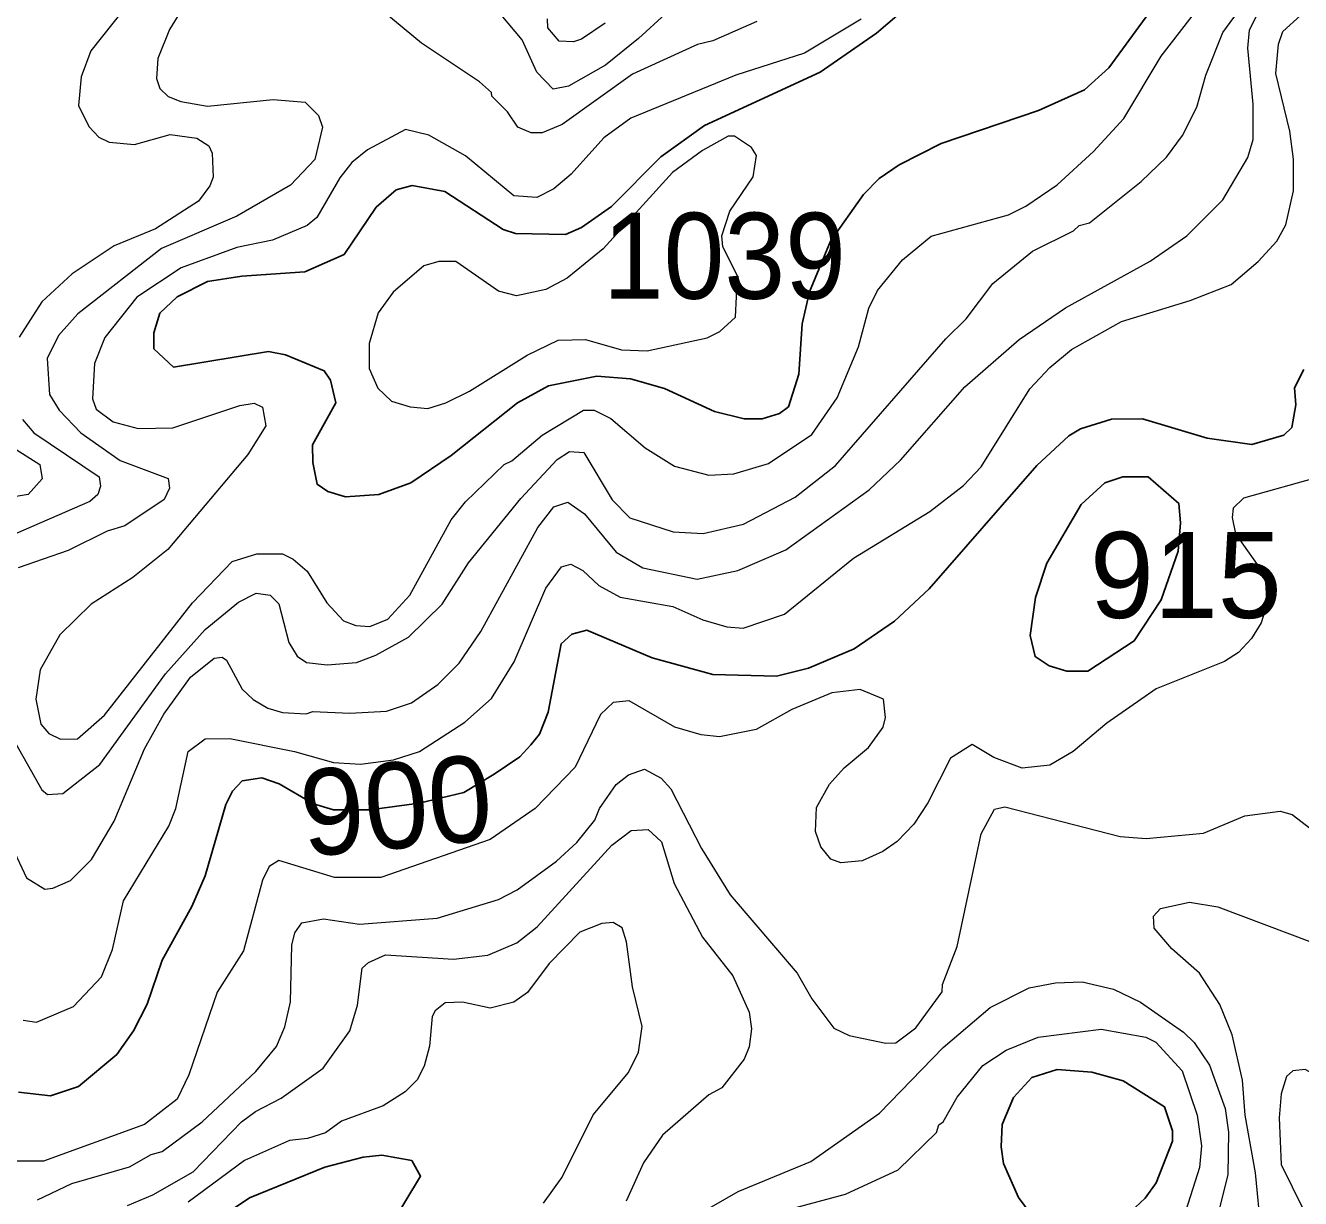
# Model space of a CAD drawing. Extents: x 673.3 to 698.5, y 6984.3 to 7012.3.
# Drawn here: x 679.883 to 681.07, y 7000.576 to 7001.667 of the extents above; entities that cross this region are included whole.
import ezdxf
from ezdxf.enums import TextEntityAlignment as Align

# ---------------------------------------------------------------- set-up
doc = ezdxf.new("R2010")
doc.units = 0
doc.header["$LTSCALE"] = 0.032
doc.layers.add('1', color=7, linetype='Continuous', lineweight=25)
doc.layers.add('2', color=7, linetype='Continuous', lineweight=13)
doc.layers.add('21', color=7, linetype='Continuous')
doc.layers.add('61', color=7, linetype='Continuous')

msp = doc.modelspace()

# ---------------------------------------------------------------- linework, layer by layer
at = {"layer": '1'}
for points in [[(680.6965, 7001.6784), (680.6753, 7001.6603), (680.6229, 7001.624), (680.5154, 7001.5743), (680.4747, 7001.5452), (680.4286, 7001.4989), (680.4008, 7001.4795), (680.3858, 7001.4731), (680.3393, 7001.474), (680.328, 7001.4776), (680.2737, 7001.5131), (680.2431, 7001.5187), (680.2285, 7001.5146), (680.2099, 7001.4985), (680.1799, 7001.4542), (680.1435, 7001.4381), (680.0848, 7001.4342), (680.0529, 7001.4292), (680.0246, 7001.4149), (680.0086, 7001.3998), (680.003, 7001.3814), (680.003, 7001.3667), (680.0212, 7001.3494), (680.1096, 7001.364), (680.1255, 7001.3611), (680.1615, 7001.3461), (680.1672, 7001.3374), (680.1723, 7001.3162), (680.1504, 7001.2773), (680.1507, 7001.2608), (680.1549, 7001.2406), (680.1647, 7001.2338), (680.1812, 7001.2289), (680.2122, 7001.2312), (680.2419, 7001.242), (680.2795, 7001.2674), (680.3414, 7001.3163), (680.3702, 7001.3322), (680.4151, 7001.3412), (680.4464, 7001.3388), (680.478, 7001.3297), (680.5245, 7001.3083), (680.5523, 7001.3014), (680.5689, 7001.3014), (680.5852, 7001.3063), (680.5933, 7001.3127), (680.6031, 7001.3431), (680.6063, 7001.3897), (680.613, 7001.4197), (680.6326, 7001.4669), (680.6631, 7001.5103), (680.6778, 7001.525), (680.6965, 7001.5378), (680.7356, 7001.5577), (680.8261, 7001.5883), (680.8689, 7001.6077), (680.8915, 7001.6281), (680.9575, 7001.7185)], [(679.9685, 7000.7101), (679.9841, 7000.732), (679.9967, 7000.757), (680.0105, 7000.7978), (680.0381, 7000.8479), (680.0507, 7000.8764), (680.07, 7000.9427), (680.0761, 7000.955), (680.0852, 7000.9648), (680.1035, 7000.9674), (680.1194, 7000.962), (680.1513, 7000.9432), (680.1702, 7000.9378), (680.2039, 7000.9378), (680.2499, 7000.9438), (680.2913, 7000.9539), (680.3197, 7000.971), (680.3433, 7000.9871), (680.3536, 7000.9982), (680.3618, 7001.008), (680.3697, 7001.0285), (680.3818, 7001.092), (680.3917, 7001.101), (680.4057, 7001.1049), (680.4666, 7001.0791), (680.523, 7001.0636), (680.5822, 7001.0619), (680.6119, 7001.0695), (680.6546, 7001.0876), (680.6921, 7001.1133), (680.7244, 7001.1433), (680.8244, 7001.2579), (680.8544, 7001.2857), (680.8651, 7001.2922), (680.8939, 7001.3012), (680.9227, 7001.3014), (680.9829, 7001.2834), (681.0246, 7001.2777), (681.0544, 7001.2864), (681.0617, 7001.2934), (681.0656, 7001.3144), (681.0642, 7001.3304), (681.0729, 7001.3475)], [(679.8769, 7000.675), (679.9068, 7000.6717), (679.9327, 7000.6803), (679.9685, 7000.7101)], [(680.0623, 7000.5569), (680.0919, 7000.5766), (680.162, 7000.6051), (680.1975, 7000.6147), (680.2151, 7000.6164), (680.2428, 7000.6116), (680.2511, 7000.597), (680.2238, 7000.5515)]]:
    msp.add_lwpolyline(points, dxfattribs=at)
for points in [[(680.8337, 7001.1671), (680.8657, 7001.2217), (680.8877, 7001.2419), (680.9045, 7001.2475), (680.9282, 7001.2476), (680.9565, 7001.2228), (680.9581, 7001.2047), (680.9559, 7001.1785), (680.9403, 7001.1331), (680.9152, 7001.0948), (680.8721, 7001.0667), (680.8523, 7001.0667), (680.8359, 7001.0716), (680.8229, 7001.0802), (680.8182, 7001.0998), (680.8232, 7001.1352)], [(680.7936, 7000.6085), (680.7913, 7000.6242), (680.7921, 7000.6449), (680.8027, 7000.6701), (680.8198, 7000.6888), (680.8434, 7000.6961), (680.8758, 7000.6936), (680.9047, 7000.6855), (680.9433, 7000.6614), (680.9508, 7000.6392), (680.9508, 7000.6294), (680.9355, 7000.5906), (680.9254, 7000.5763), (680.9019, 7000.5546), (680.8754, 7000.5489), (680.8465, 7000.5503), (680.8183, 7000.5625), (680.8073, 7000.5769)]]:
    msp.add_lwpolyline(points, close=True, dxfattribs=at)
at = {"layer": '2'}
for points in [[(680.5517, 7001.2035), (680.5996, 7001.2286), (680.6373, 7001.2581), (680.7398, 7001.376), (680.7588, 7001.3944), (680.7837, 7001.4273), (680.8206, 7001.4576), (680.8586, 7001.4763), (680.8638, 7001.4812), (680.8734, 7001.4837), (680.9217, 7001.5222), (680.9453, 7001.545), (680.9602, 7001.5652), (680.9734, 7001.5915), (680.9817, 7001.6211), (680.9975, 7001.6609), (681.055, 7001.7394)], [(680.0081, 7001.7244), (679.9441, 7001.6439), (679.9353, 7001.6197), (679.9329, 7001.5929), (679.9424, 7001.5734), (679.9517, 7001.5634), (679.9613, 7001.5588), (679.9849, 7001.5568), (680.0182, 7001.5659), (680.0428, 7001.5626), (680.0539, 7001.5555), (680.0572, 7001.5486), (680.0582, 7001.5264), (680.055, 7001.5182), (680.0443, 7001.504), (680.0043, 7001.4782), (679.966, 7001.4624), (679.9269, 7001.4363), (679.8987, 7001.4104), (679.8776, 7001.3773)], [(680.5427, 7001.2502), (680.5748, 7001.2599), (680.615, 7001.287), (680.6386, 7001.3211), (680.6585, 7001.3685), (680.6682, 7001.4045), (680.6762, 7001.4208), (680.6996, 7001.4495), (680.7261, 7001.4714), (680.7982, 7001.4912), (680.8144, 7001.4992), (680.8433, 7001.5193), (680.8773, 7001.5502), (680.9054, 7001.5809), (680.9401, 7001.639), (680.9956, 7001.7109)], [(680.5042, 7001.7015), (680.454, 7001.6553), (680.4231, 7001.6305), (680.3887, 7001.611), (680.3745, 7001.6083), (680.3591, 7001.6241), (680.3456, 7001.6541), (680.3131, 7001.6931)], [(680.0288, 7001.6822), (680.0175, 7001.6637), (680.0067, 7001.6366), (680.0054, 7001.6181), (680.0083, 7001.6089), (680.0163, 7001.6015), (680.028, 7001.5967), (680.0529, 7001.5924), (680.1139, 7001.5985), (680.1436, 7001.5961), (680.1561, 7001.5836), (680.1599, 7001.5729), (680.1527, 7001.5426), (680.1301, 7001.5189), (680.08, 7001.4901)], [(680.6609, 7001.6732), (680.6082, 7001.6418), (680.5444, 7001.6213), (680.4467, 7001.5811), (680.4217, 7001.5628), (680.3911, 7001.5291), (680.375, 7001.5153), (680.3594, 7001.5075), (680.3377, 7001.509), (680.2928, 7001.5461), (680.2589, 7001.5654), (680.2369, 7001.5708), (680.2017, 7001.5518), (680.1872, 7001.54), (680.176, 7001.5257), (680.1545, 7001.4889), (680.1455, 7001.4813), (680.1134, 7001.4676), (680.0802, 7001.4608), (680.0283, 7001.4421), (679.9871, 7001.4148), (679.9572, 7001.377), (679.9476, 7001.3529), (679.9459, 7001.3201), (679.9491, 7001.3104), (679.9649, 7001.2987), (679.9884, 7001.2924), (680.0207, 7001.293), (680.0828, 7001.3138), (680.0962, 7001.316), (680.1039, 7001.3122), (680.1071, 7001.2948), (680.0902, 7001.2682), (680.016, 7001.18), (679.9833, 7001.154), (679.9447, 7001.1291), (679.9153, 7001.1006), (679.8972, 7001.0678), (679.893, 7001.0406), (679.8978, 7001.0175), (679.9053, 7001.0088), (679.916, 7001.0035), (679.9318, 7001.0037), (679.9571, 7001.0258), (680.0389, 7001.1303), (680.0759, 7001.1686)], [(680.5641, 7001.671), (680.523, 7001.653), (680.5086, 7001.6498), (680.4483, 7001.6221), (680.3827, 7001.5754), (680.3643, 7001.5677), (680.354, 7001.5676), (680.3415, 7001.5727), (680.3319, 7001.5871), (680.3175, 7001.6018), (680.3171, 7001.605), (680.3058, 7001.615), (680.2518, 7001.6511), (680.2179, 7001.6792)], [(680.4227, 7001.6697), (680.4009, 7001.6547), (680.3933, 7001.6523), (680.3801, 7001.6527), (680.3695, 7001.6653), (680.3692, 7001.6736)], [(680.5462, 7001.1603), (680.5908, 7001.1796), (680.6684, 7001.2355), (680.6975, 7001.263), (680.7576, 7001.3312), (680.8081, 7001.3752), (680.8513, 7001.4046), (680.9299, 7001.448), (680.964, 7001.4716), (680.9977, 7001.5053), (681.0207, 7001.5446), (681.0257, 7001.5612), (681.0257, 7001.5942), (681.0209, 7001.6464), (681.0223, 7001.6631), (681.0308, 7001.6802)], [(680.7248, 7001.2152), (680.7562, 7001.2393), (680.7727, 7001.2569), (680.8181, 7001.3293), (680.8366, 7001.3491), (680.8568, 7001.3661), (680.9033, 7001.392), (680.9672, 7001.4115), (681.0052, 7001.4265), (681.0306, 7001.4478), (681.0479, 7001.4669), (681.0561, 7001.4821), (681.0633, 7001.5137), (681.0632, 7001.5431), (681.0599, 7001.5692), (681.047, 7001.6227), (681.0494, 7001.6499), (681.0533, 7001.6617), (681.0697, 7001.6767)], [(680.08, 7001.4901), (680.01, 7001.4599), (679.932, 7001.3991), (679.9143, 7001.3789), (679.9036, 7001.3575), (679.9058, 7001.324), (679.9148, 7001.3094), (679.9349, 7001.2883), (679.9714, 7001.2626), (680.0163, 7001.2461), (680.0174, 7001.237), (680.0125, 7001.2265), (679.9758, 7001.2018), (679.9595, 7001.1969), (679.9233, 7001.1789), (679.8767, 7001.1628)], [(680.0759, 7001.1686), (680.0988, 7001.1759), (680.1225, 7001.1758), (680.1324, 7001.1709), (680.1454, 7001.1596), (680.1639, 7001.1303), (680.1794, 7001.1136), (680.1908, 7001.1091), (680.2039, 7001.1082), (680.2207, 7001.115), (680.241, 7001.1373), (680.2796, 7001.2074), (680.293, 7001.2241), (680.3287, 7001.2589), (680.336, 7001.2623), (680.3642, 7001.2862), (680.4027, 7001.3094), (680.4125, 7001.3094), (680.428, 7001.3018), (680.4601, 7001.2745), (680.4874, 7001.2573), (680.5194, 7001.2492), (680.5427, 7001.2502)], [(679.8808, 7001.3009), (679.8911, 7001.2884), (679.9521, 7001.2476), (679.9532, 7001.2387), (679.9509, 7001.231), (679.9432, 7001.2246), (679.8675, 7001.1916)], [(679.8621, 7001.281), (679.8968, 7001.259), (679.8991, 7001.2456), (679.8859, 7001.2311), (679.8728, 7001.2288)], [(679.8632, 7001.0189), (679.8985, 7000.9562), (679.9039, 7000.952), (679.9181, 7000.9528), (679.9527, 7000.9799), (680.0138, 7001.0641), (680.0506, 7001.1055), (680.0817, 7001.1309), (680.098, 7001.1392), (680.1112, 7001.1375), (680.1193, 7001.1294), (680.1285, 7001.0934), (680.1363, 7001.0808), (680.145, 7001.0747), (680.1643, 7001.0725), (680.1913, 7001.0749), (680.2095, 7001.0816), (680.2397, 7001.0983), (680.2712, 7001.1289), (680.2956, 7001.1674), (680.3443, 7001.2274), (680.3781, 7001.2636), (680.3897, 7001.271), (680.4029, 7001.27), (680.4293, 7001.226), (680.4459, 7001.2093), (680.4861, 7001.1962), (680.5141, 7001.1947), (680.5517, 7001.2035)], [(681.0879, 7001.2474), (681.0169, 7001.2278), (681.0073, 7001.2184), (681.0063, 7001.2096), (681.0093, 7001.1944), (681.0371, 7001.1554), (681.0385, 7001.1285), (681.0331, 7001.1118), (681.0243, 7001.0972), (681.0121, 7001.084), (680.9992, 7001.0756), (680.9357, 7001.0503), (680.8897, 7001.0184), (680.8583, 7000.9921), (680.8367, 7000.9791), (680.811, 7000.9764), (680.7844, 7000.9865)], [(680.1089, 7001.0324), (680.1226, 7001.0284), (680.1445, 7001.0269), (680.1507, 7001.0293), (680.1853, 7001.0277), (680.2193, 7001.0296), (680.2425, 7001.0372), (680.2672, 7001.0542), (680.2871, 7001.074), (680.3071, 7001.1036), (680.3601, 7001.2004), (680.375, 7001.2196), (680.3881, 7001.2239), (680.4037, 7001.2131), (680.433, 7001.1774), (680.4579, 7001.1629), (680.5084, 7001.1523), (680.5462, 7001.1603)], [(679.8813, 7000.7421), (679.8937, 7000.7403), (679.9282, 7000.7548), (679.9543, 7000.7823), (679.9644, 7000.8077), (679.9746, 7000.8531), (680.0167, 7000.9226), (680.0232, 7000.939), (680.0349, 7000.9919), (680.0505, 7001.0039), (680.0735, 7001.0041), (680.1337, 7000.9919), (680.1702, 7000.9816), (680.1953, 7000.9802), (680.2259, 7000.9842), (680.2501, 7000.992), (680.2924, 7001.0192), (680.3171, 7001.0413), (680.3382, 7001.0753), (680.3676, 7001.1439), (680.3822, 7001.1638), (680.3908, 7001.1664), (680.4019, 7001.1604), (680.4169, 7001.1464), (680.4367, 7001.1355), (680.4858, 7001.1269), (680.5138, 7001.1144), (680.5361, 7001.1079), (680.5513, 7001.1067), (680.5897, 7001.1196), (680.6539, 7001.1719), (680.7248, 7001.2152)], [(679.871, 7000.9031), (679.8843, 7000.8744), (679.9015, 7000.864), (679.9089, 7000.8647), (679.9253, 7000.8719), (679.9448, 7000.8914), (679.9661, 7000.9273), (679.9941, 7000.9945), (680.0122, 7001.0266), (680.0371, 7001.061), (680.0589, 7001.0788), (680.0663, 7001.0796), (680.0705, 7001.077), (680.085, 7001.0499), (680.0953, 7001.0402), (680.1089, 7001.0324)], [(680.6234, 7000.9033), (680.6186, 7000.9175), (680.6196, 7000.9398), (680.6317, 7000.9616), (680.6453, 7000.9769), (680.668, 7000.9956), (680.6816, 7001.0146), (680.6838, 7001.0236), (680.6818, 7001.0406), (680.6601, 7001.0496), (680.6338, 7001.0466), (680.5966, 7001.0309), (680.5632, 7001.0123), (680.5292, 7001.0057), (680.5123, 7001.0075), (680.4877, 7001.0146), (680.4451, 7001.039), (680.4303, 7001.0376), (680.4184, 7001.0264), (680.395, 7000.9773), (680.3576, 7000.939), (680.3159, 7000.9101), (680.2141, 7000.8746), (680.1709, 7000.8746), (680.1192, 7000.8907), (680.1103, 7000.885), (680.1039, 7000.8724), (680.0864, 7000.8065), (680.0617, 7000.7681), (680.0354, 7000.6913), (680.0246, 7000.6684), (679.9942, 7000.645), (679.9002, 7000.6107), (679.8698, 7000.6107)], [(680.7844, 7000.9865), (680.7643, 7000.9984), (680.7443, 7000.9857), (680.723, 7000.9443), (680.7099, 7000.9245), (680.6945, 7000.9081), (680.6811, 7000.8988), (680.662, 7000.8901), (680.642, 7000.8884), (680.6329, 7000.8919), (680.6234, 7000.9033)], [(679.8945, 7000.5749), (679.9265, 7000.5899), (679.9803, 7000.6055), (680.0004, 7000.6171), (680.0105, 7000.6198), (680.0479, 7000.6475), (680.0977, 7000.6941), (680.1169, 7000.7175), (680.1247, 7000.7359), (680.13, 7000.7592), (680.1312, 7000.8119), (680.1342, 7000.8234), (680.1407, 7000.8326), (680.1607, 7000.8363), (680.1941, 7000.8314), (680.2666, 7000.8369), (680.3235, 7000.8544), (680.3411, 7000.8633), (680.3776, 7000.89), (680.3964, 7000.9074), (680.4131, 7000.9282), (680.4175, 7000.9389), (680.4332, 7000.9612), (680.4447, 7000.9704), (680.4594, 7000.9754), (680.475, 7000.9673), (680.4838, 7000.9572), (680.5126, 7000.9017), (680.5391, 7000.8586), (680.6016, 7000.7856), (680.6151, 7000.762), (680.6355, 7000.7347), (680.65, 7000.7278), (680.6839, 7000.7207), (680.6933, 7000.721), (680.7118, 7000.7348), (680.7363, 7000.7683), (680.7367, 7000.7752), (680.7505, 7000.8105), (680.7728, 7000.9154), (680.7852, 7000.9384), (680.7947, 7000.9404), (680.9022, 7000.913), (680.9262, 7000.9111), (680.9796, 7000.9161), (681.0182, 7000.9322), (681.051, 7000.9364), (681.0622, 7000.9332), (681.0794, 7000.9201)], [(679.9785, 7000.5696), (680.0019, 7000.5796), (680.0395, 7000.6009), (680.0845, 7000.6475), (680.0974, 7000.6571), (680.1213, 7000.6695), (680.1604, 7000.6974), (680.1853, 7000.732), (680.1925, 7000.7559), (680.1968, 7000.7905), (680.2027, 7000.7957), (680.2185, 7000.8027), (680.2816, 7000.7989), (680.3138, 7000.8026), (680.3406, 7000.8141), (680.3595, 7000.8289), (680.4291, 7000.9047), (680.447, 7000.9185), (680.4628, 7000.9193), (680.4752, 7000.9078), (680.4871, 7000.8691), (680.5133, 7000.8192), (680.5416, 7000.7831), (680.5567, 7000.7496), (680.5591, 7000.7339), (680.5567, 7000.7171)], [(681.0331, 7000.5453), (681.0281, 7000.6001), (681.0185, 7000.6536), (681.016, 7000.6862), (681.0063, 7000.7285), (680.9947, 7000.7567), (680.976, 7000.7856), (680.9501, 7000.8084), (680.9338, 7000.8277), (680.9331, 7000.8387), (680.9395, 7000.8459), (680.9666, 7000.8517), (680.993, 7000.8475), (681.0811, 7000.8144)], [(680.4444, 7000.6932), (680.4539, 7000.7122), (680.4573, 7000.7361), (680.4483, 7000.773), (680.4427, 7000.8149), (680.4387, 7000.8279), (680.4303, 7000.8329), (680.4198, 7000.8319), (680.3994, 7000.8238), (680.3708, 7000.7947), (680.3507, 7000.7679), (680.3378, 7000.7586), (680.3158, 7000.7532), (680.2902, 7000.7589), (680.2741, 7000.758), (680.2645, 7000.7507), (680.2619, 7000.7455), (680.2595, 7000.7177), (680.2544, 7000.6992), (680.2478, 7000.6865), (680.2368, 7000.6752), (680.2163, 7000.6622), (680.1774, 7000.6481), (680.1627, 7000.6373), (680.1457, 7000.6319), (680.1291, 7000.6302), (680.0871, 7000.6116), (680.0349, 7000.5726)], [(680.5094, 7000.5612), (680.5465, 7000.5825), (680.6142, 7000.6106), (680.6782, 7000.6556), (680.7374, 7000.7165), (680.781, 7000.7537), (680.8175, 7000.772), (680.842, 7000.7768), (680.8667, 7000.7776), (680.8958, 7000.7707), (680.9209, 7000.7587), (680.961, 7000.7309), (680.9708, 7000.7211), (680.9851, 7000.7), (680.9996, 7000.6597), (681.0029, 7000.6379), (681.0021, 7000.5983), (680.9895, 7000.5473)], [(680.5829, 7000.5632), (680.6464, 7000.5801), (680.6955, 7000.6028), (680.7312, 7000.6376), (680.7334, 7000.6447), (680.7374, 7000.6475), (680.7503, 7000.6704), (680.7744, 7000.6998), (680.7959, 7000.714), (680.8256, 7000.7262), (680.8843, 7000.7336), (680.9259, 7000.7262), (680.9353, 7000.7214), (680.9596, 7000.6949), (680.9737, 7000.6536), (680.9777, 7000.6251), (680.976, 7000.6048), (680.9633, 7000.5649)], [(680.5567, 7000.7171), (680.5523, 7000.7058), (680.5315, 7000.6791), (680.5193, 7000.6725), (680.4762, 7000.635), (680.4586, 7000.6094), (680.4423, 7000.5735)], [(680.3655, 7000.5719), (680.3828, 7000.596), (680.4118, 7000.6538), (680.4444, 7000.6932)], [(681.3108, 7000.5282), (681.3155, 7000.5847), (681.2963, 7000.6129), (681.2701, 7000.6274), (681.2318, 7000.6375), (681.1729, 7000.64), (681.1527, 7000.6452), (681.1186, 7000.6642), (681.0963, 7000.6844), (681.0741, 7000.696), (681.0626, 7000.6949), (681.0567, 7000.6896), (681.0518, 7000.6734), (681.0501, 7000.651), (681.0519, 7000.6077), (681.0825, 7000.5453)]]:
    msp.add_lwpolyline(points, dxfattribs=at)
msp.add_lwpolyline([(680.5441, 7001.3962), (680.546, 7001.4345), (680.5324, 7001.4615), (680.5315, 7001.4716), (680.5389, 7001.4946), (680.5606, 7001.5267), (680.5638, 7001.5466), (680.5591, 7001.5538), (680.5433, 7001.5643), (680.5374, 7001.5643), (680.5133, 7001.5511), (680.4855, 7001.5306), (680.4211, 7001.4597), (680.3875, 7001.4324), (680.3675, 7001.4217), (680.3403, 7001.4158), (680.3237, 7001.4202), (680.284, 7001.4479), (680.2682, 7001.4479), (680.254, 7001.4438), (680.2257, 7001.4192), (680.2117, 7001.4001), (680.2033, 7001.3717), (680.2032, 7001.3484), (680.2114, 7001.33), (680.224, 7001.3178), (680.2415, 7001.3126), (680.2578, 7001.3111), (680.2747, 7001.3162), (680.2967, 7001.3272), (680.3502, 7001.3606), (680.379, 7001.3745), (680.4044, 7001.3753), (680.438, 7001.3657), (680.462, 7001.3648), (680.5178, 7001.3768), (680.5296, 7001.3826)], close=True, dxfattribs=at)

# ---------------------------------------------------------------- texts
at = {"layer": '21', "width": 0.95}
msp.add_text('1039', height=0.08, dxfattribs=at).set_placement((680.4207, 7001.4132))
at = {"layer": '21'}
msp.add_text('915', height=0.08, dxfattribs=at).set_placement((680.8739, 7001.1162))
at = {"layer": '61'}
msp.add_text('900', height=0.08, rotation=5.194, dxfattribs=at).set_placement((680.2319, 7000.902), align=Align.CENTER)

doc.saveas('drawing.dxf')
